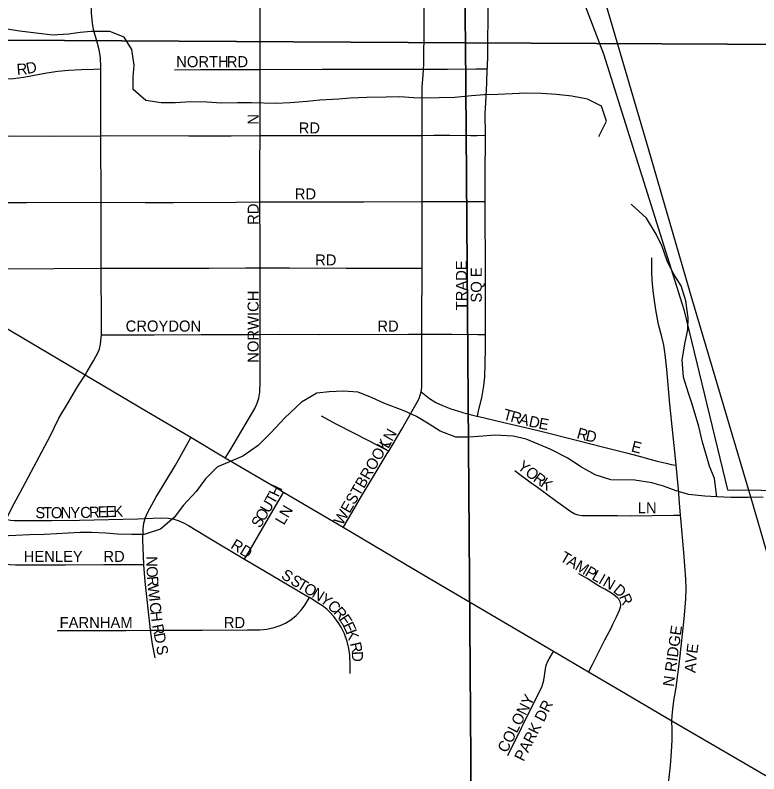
# Model space of a CAD drawing. Extents: x 0 to 680, y 0 to 440.
# Drawn here: x 464.9 to 476.14, y 337.6 to 349.06 of the extents above; entities that cross this region are included whole.
import ezdxf

# ---------------------------------------------------------------- set-up
doc = ezdxf.new("R2010")
doc.units = 0
for name, color, linetype in [('GM_X_City_Street', 7, 'Continuous'), ('GM_X_City_Street_Text', 7, 'Continuous'), ('GM_X_Corporation', 7, 'Continuous'), ('GM_X_Minor_River', 7, 'Continuous'), ('GM_X_Rail_Line', 7, 'Continuous'), ('GM_X_Section', 7, 'Continuous'), ('GM_X_State_Route', 7, 'Continuous')]:
    doc.layers.add(name, color=color, linetype=linetype)

msp = doc.modelspace()

# ---------------------------------------------------------------- linework, layer by layer
at = {"layer": 'GM_X_City_Street'}
for points in [[(472.036, 348.321), (472.039, 348.406), (472.043, 348.732), (472.044, 348.952), (472.042, 349.741), (472.044, 350.054), (472.045, 350.086), (472.042, 350.122), (472.038, 350.152), (472.033, 350.183), (472.029, 350.196), (472.018, 350.214)], [(466.194, 348.251), (466.194, 348.272), (466.185, 348.423), (466.167, 348.541), (466.137, 348.656), (466.083, 348.846), (466.064, 348.943), (466.05, 349.097), (466.044, 349.241)], [(468.598, 348.244), (468.598, 348.307), (468.598, 348.745), (468.598, 349.096), (468.598, 349.244)], [(471.07, 348.247), (471.073, 348.32), (471.075, 348.45), (471.077, 348.766), (471.077, 349.244)], [(472.033, 348.254), (472.034, 348.262), (472.036, 348.321)], [(463.558, 348.097), (463.865, 348.097), (463.985, 348.095), (464.444, 348.095), (464.674, 348.096), (464.871, 348.108), (465.023, 348.128), (465.378, 348.194), (465.54, 348.219), (465.703, 348.234), (465.898, 348.244), (466.088, 348.249), (466.194, 348.251)], [(466.193, 347.242), (466.193, 347.385), (466.194, 348.251)], [(467.307, 348.236), (467.7, 348.241), (468.521, 348.244), (468.598, 348.244)], [(468.598, 348.244), (469.538, 348.245), (471.07, 348.247)], [(468.598, 347.243), (468.599, 347.409), (468.599, 347.716), (468.598, 348.244)], [(471.048, 347.247), (471.048, 347.438), (471.047, 347.733), (471.051, 347.981), (471.058, 348.095), (471.069, 348.234), (471.07, 348.247)], [(471.07, 348.247), (471.157, 348.247), (471.43, 348.249), (471.862, 348.253), (471.934, 348.253)], [(471.934, 348.253), (472.033, 348.254)], [(472.004, 347.251), (472.003, 347.576), (472.011, 347.742), (472.024, 348.034), (472.033, 348.254)], [(471.048, 347.247), (471.225, 347.248), (471.466, 347.248), (471.785, 347.247)], [(471.785, 347.247), (471.88, 347.247), (472.004, 347.251)], [(472.001, 346.246), (472.001, 346.383), (472.002, 346.809), (472.004, 347.051), (472.004, 347.251)], [(463.558, 347.24), (463.643, 347.24), (464.447, 347.235), (464.877, 347.238), (465.433, 347.235), (466.193, 347.242)], [(466.193, 347.242), (466.324, 347.243), (467.52, 347.241), (468.162, 347.241), (468.598, 347.243)], [(466.195, 346.237), (466.193, 347.242)], [(468.596, 346.24), (468.596, 346.313), (468.597, 346.806), (468.598, 347.243)], [(468.598, 347.243), (468.742, 347.244), (469.256, 347.244), (469.551, 347.246), (469.895, 347.245), (470.432, 347.245), (471.048, 347.247)], [(471.05, 346.245), (471.051, 346.378), (471.049, 346.749), (471.047, 347.067), (471.048, 347.247)], [(463.559, 346.233), (463.615, 346.233), (463.972, 346.233), (464.37, 346.233), (465.069, 346.234), (466.195, 346.237)], [(466.195, 346.237), (466.861, 346.233), (467.289, 346.234), (468.236, 346.236), (468.596, 346.24)], [(466.199, 345.238), (466.196, 345.874), (466.195, 346.237)], [(468.596, 346.24), (469.565, 346.24), (470.165, 346.243), (471.05, 346.245)], [(468.601, 345.244), (468.6, 345.58), (468.596, 346.24)], [(471.048, 345.238), (471.05, 345.623), (471.05, 346.159), (471.05, 346.245)], [(471.05, 346.245), (471.171, 346.246)], [(471.171, 346.246), (471.298, 346.246), (471.828, 346.246), (472.001, 346.246)], [(472.008, 344.239), (472.004, 344.594), (472.007, 344.979), (472.005, 345.364), (472.002, 345.989), (472.001, 346.246)], [(474.886, 342.262), (474.876, 342.37), (474.839, 342.751), (474.793, 343.186), (474.746, 343.709), (474.72, 343.936), (474.7, 344.076), (474.672, 344.203), (474.622, 344.391), (474.578, 344.609), (474.543, 344.859), (474.525, 345.056), (474.52, 345.188), (474.518, 345.363), (474.518, 345.396)], [(463.509, 345.23), (463.57, 345.23), (464.132, 345.232), (465.489, 345.236), (466.199, 345.238)], [(466.199, 345.238), (466.383, 345.239), (467.281, 345.242), (467.825, 345.241), (468.383, 345.244), (468.601, 345.244)], [(466.2, 344.234), (466.203, 344.417), (466.199, 345.238)], [(468.601, 344.24), (468.598, 345.097), (468.601, 345.244)], [(468.601, 345.244), (469.041, 345.244), (469.898, 345.242), (470.664, 345.238), (470.919, 345.238), (471.048, 345.238)], [(471.046, 344.243), (471.046, 344.43), (471.048, 345.229), (471.048, 345.238)], [(465.954, 343.623), (465.986, 343.678), (466.079, 343.838), (466.15, 343.972), (466.17, 344.021), (466.188, 344.093), (466.199, 344.189), (466.2, 344.234)], [(466.2, 344.234), (466.307, 344.234), (466.516, 344.234), (466.996, 344.233), (467.706, 344.236), (468.601, 344.24)], [(468.072, 342.371), (468.156, 342.507), (468.19, 342.563), (468.518, 343.12), (468.556, 343.201), (468.58, 343.277), (468.595, 343.365), (468.602, 343.52), (468.602, 344.09), (468.601, 344.24)], [(468.601, 344.24), (468.892, 344.241), (469.5, 344.236), (470.842, 344.243), (471.046, 344.243)], [(471.034, 343.37), (471.041, 343.443), (471.042, 343.511), (471.044, 343.751), (471.046, 344.243)], [(471.046, 344.243), (471.217, 344.243)], [(471.217, 344.243), (471.497, 344.243), (471.889, 344.24), (472.008, 344.239)], [(471.884, 343.005), (471.907, 343.103), (471.95, 343.282), (471.983, 343.461), (471.995, 343.6), (472.006, 344.017), (472.008, 344.239)], [(464.762, 341.447), (464.799, 341.523), (464.846, 341.62), (465.012, 341.926), (465.426, 342.703), (465.559, 342.971), (465.701, 343.216), (465.846, 343.455), (465.954, 343.623)], [(470.546, 342.476), (470.742, 342.806), (470.894, 343.072), (470.974, 343.215), (471.001, 343.273), (471.034, 343.37)], [(471.034, 343.37), (471.161, 343.271), (471.256, 343.209), (471.356, 343.164), (471.48, 343.116), (471.647, 343.062)], [(469.521, 343.007), (469.752, 342.882), (470.237, 342.634), (470.48, 342.509), (470.546, 342.476)], [(471.647, 343.062), (471.659, 343.058), (471.877, 343.006), (471.884, 343.005)], [(471.884, 343.005), (472.283, 342.909), (472.677, 342.819), (472.861, 342.774), (473.383, 342.64), (473.796, 342.537), (474.135, 342.449), (474.326, 342.397), (474.489, 342.355), (474.602, 342.325), (474.735, 342.291), (474.814, 342.273), (474.886, 342.262)], [(466.86, 341.459), (466.861, 341.461), (466.901, 341.554), (467.025, 341.775), (467.188, 342.048), (467.318, 342.264), (467.485, 342.56), (467.552, 342.679)], [(469.854, 341.32), (469.95, 341.484), (470.062, 341.673), (470.134, 341.795), (470.279, 342.037), (470.522, 342.437), (470.546, 342.476)], [(474.937, 341.696), (474.921, 341.902), (474.901, 342.109), (474.886, 342.262)], [(472.449, 342.185), (472.5, 342.143), (472.676, 342.013), (472.791, 341.931), (473.066, 341.731), (473.296, 341.564), (473.355, 341.53), (473.399, 341.514), (473.467, 341.505), (473.709, 341.504), (473.999, 341.502), (474.208, 341.499), (474.845, 341.506), (474.952, 341.508)], [(468.365, 340.844), (468.432, 340.958), (468.69, 341.4), (468.881, 341.73), (468.952, 341.852)], [(474.952, 341.508), (474.937, 341.696)], [(464.762, 341.447), (464.781, 341.442), (464.826, 341.434), (464.886, 341.429), (465.095, 341.426), (465.445, 341.427), (465.87, 341.434), (466.749, 341.454), (466.86, 341.459)], [(466.84, 340.76), (466.829, 341.13), (466.832, 341.296), (466.84, 341.385), (466.86, 341.459)], [(466.86, 341.459), (467.098, 341.469), (467.209, 341.462), (467.297, 341.448), (467.362, 341.428), (467.441, 341.394), (467.519, 341.349), (467.8, 341.182), (468.365, 340.844)], [(474.823, 338.397), (474.828, 338.477), (474.837, 338.574), (474.853, 338.704), (474.886, 338.903), (474.944, 339.336), (475.007, 339.939), (475.032, 340.238), (475.039, 340.401), (475.032, 340.542), (475.002, 340.944), (474.956, 341.456), (474.952, 341.508)], [(464.518, 340.828), (464.569, 340.809), (464.665, 340.782), (464.765, 340.765), (464.816, 340.76), (464.901, 340.755), (465.271, 340.755), (465.656, 340.755), (466.238, 340.76), (466.585, 340.76), (466.756, 340.76), (466.84, 340.76)], [(468.365, 340.844), (468.458, 340.789), (469.348, 340.261)], [(466.942, 339.768), (466.935, 339.818), (466.86, 340.505), (466.84, 340.757), (466.84, 340.76)], [(473.564, 339.135), (473.622, 339.252), (473.81, 339.624), (473.908, 339.812), (473.932, 339.859), (473.985, 339.971), (474.031, 340.071), (474.048, 340.116), (474.05, 340.137), (474.05, 340.16), (474.042, 340.197), (474.032, 340.22), (474.019, 340.24), (474, 340.26), (473.969, 340.285), (473.908, 340.327), (473.81, 340.388), (473.741, 340.427), (473.674, 340.467), (473.54, 340.549), (473.418, 340.619)], [(466.942, 339.768), (467.043, 339.768), (467.405, 339.77), (467.722, 339.772), (468.407, 339.773), (468.593, 339.776), (468.699, 339.783), (468.81, 339.809), (468.903, 339.839), (468.982, 339.876), (469.066, 339.928), (469.142, 339.991), (469.218, 340.07), (469.273, 340.146), (469.348, 340.261)], [(469.96, 339.117), (469.96, 339.238), (469.953, 339.393), (469.939, 339.492), (469.913, 339.6), (469.875, 339.716), (469.826, 339.816), (469.781, 339.886), (469.713, 339.977), (469.653, 340.042), (469.608, 340.085), (469.54, 340.138), (469.494, 340.168), (469.348, 340.261)], [(465.533, 339.766), (466.028, 339.764), (466.575, 339.766), (466.942, 339.768)], [(467.014, 339.352), (466.973, 339.557), (466.942, 339.768)], [(472.344, 337.874), (472.774, 338.743), (472.855, 338.91), (472.873, 338.961), (472.887, 339.013), (472.898, 339.078), (472.911, 339.187), (472.923, 339.24), (472.948, 339.3), (472.97, 339.338), (473.034, 339.447)], [(474.587, 335.339), (474.622, 335.749), (474.639, 335.957), (474.664, 336.244), (474.712, 336.79), (474.726, 336.931), (474.739, 337.061), (474.753, 337.213), (474.776, 337.496), (474.8, 337.725), (474.817, 337.926), (474.826, 338.112), (474.828, 338.269), (474.823, 338.397)]]:
    msp.add_lwpolyline(points, dxfattribs=at)
at = {"layer": 'GM_X_Corporation'}
msp.add_lwpolyline([(465.546, 366.947), (465.725, 357.839), (470.952, 357.872), (471.301, 356.258), (471.71, 354.898), (472.494, 352.709), (472.928, 350.734), (473.791, 348.477), (475.002, 344.613), (475.662, 341.892), (482.777, 341.822), (482.412, 343.548), (485.972, 343.309), (486.183, 345.363), (485.865, 345.397), (485.842, 345.14), (483.373, 345.4), (483.385, 346.155), (481.973, 347.962), (481.493, 349.356), (480.69, 351.687), (479.958, 356.311), (479.748, 356.3), (479.247, 359.865)], dxfattribs=at)
at = {"layer": 'GM_X_Minor_River'}
for points in [[(473.72, 347.229), (473.833, 347.46), (473.758, 347.689), (473.546, 347.795), (473.313, 347.84), (473.08, 347.866), (472.853, 347.878), (472.619, 347.883), (472.411, 347.874), (472.19, 347.866), (471.989, 347.857), (471.795, 347.842), (471.541, 347.821), (471.306, 347.813), (471.112, 347.811), (470.918, 347.815), (470.711, 347.827), (470.504, 347.825), (470.21, 347.818), (469.962, 347.81), (469.788, 347.794), (469.5, 347.781), (469.312, 347.759), (469.051, 347.738), (468.837, 347.729), (468.469, 347.738), (468.255, 347.736), (468.014, 347.735), (467.794, 347.747), (467.553, 347.752), (467.319, 347.738), (467.105, 347.736), (466.872, 347.775), (466.681, 347.94), (466.679, 348.127), (466.697, 348.307), (466.662, 348.542), (466.546, 348.732), (466.327, 348.817), (466.046, 348.817), (465.879, 348.8), (465.704, 348.778), (465.463, 348.763), (465.216, 348.789), (464.963, 348.822), (464.717, 348.861)], [(475.5, 341.785), (475.466, 342.06), (475.39, 342.249), (475.335, 342.438), (475.285, 342.613), (475.23, 342.848), (475.131, 343.185), (475.075, 343.353), (475, 343.595), (474.98, 343.857), (475.026, 344.123), (475.064, 344.309), (475.068, 344.49), (475.034, 344.745), (474.965, 344.974), (474.843, 345.164), (474.753, 345.353), (474.672, 345.582), (474.569, 345.778), (474.441, 345.995), (474.205, 346.208)], [(476.202, 341.782), (475.975, 341.774), (475.714, 341.774), (475.5, 341.785), (475.32, 341.796), (475.073, 341.822), (474.887, 341.873), (474.694, 341.944), (474.522, 341.995), (474.262, 342.035), (473.901, 342.043), (473.662, 342.115), (473.457, 342.234), (473.24, 342.372), (472.982, 342.505), (472.803, 342.583), (472.618, 342.654), (472.425, 342.699), (472.151, 342.718), (471.963, 342.703), (471.756, 342.687), (471.555, 342.685), (471.323, 342.778), (471.152, 342.882), (470.961, 343), (470.788, 343.077), (470.47, 343.198), (470.292, 343.283), (470.08, 343.368), (469.853, 343.38), (469.645, 343.371), (469.457, 343.349), (469.227, 343.214), (468.974, 342.979), (468.761, 342.75), (468.57, 342.56), (468.339, 342.398), (468.136, 342.316), (467.954, 342.24), (467.776, 342.057), (467.631, 341.867), (467.439, 341.657), (467.301, 341.473), (467.096, 341.297), (466.847, 341.216), (466.653, 341.214), (466.445, 341.218), (466.265, 341.236), (466.051, 341.248), (465.878, 341.245), (465.697, 341.236), (465.523, 341.226), (465.335, 341.217), (465.114, 341.209), (464.907, 341.2), (464.686, 341.192)]]:
    msp.add_lwpolyline(points, dxfattribs=at)
at = {"layer": 'GM_X_Rail_Line'}
msp.add_lwpolyline([(477.258, 337.445), (477.152, 337.849), (477.06, 338.189), (476.932, 338.632), (476.045, 341.679), (475.126, 344.789), (474.467, 347.045), (473.249, 351.201), (472.764, 352.851), (472.23, 354.797), (472.128, 355.244), (472.052, 355.678), (471.968, 356.165), (471.882, 356.84), (471.781, 358.075), (471.631, 365.87)], dxfattribs=at)
at = {"layer": 'GM_X_Section'}
for points in [[(471.435, 367.152), (471.703, 348.644), (453.515, 348.751), (453.46, 357.576), (453.83, 367.001)], [(471.703, 348.644), (471.834, 331.06), (453.677, 330.985), (453.515, 348.751)]]:
    msp.add_lwpolyline(points, close=True, dxfattribs=at)
for points in [[(480.613, 348.598), (471.703, 348.644), (471.435, 367.152)], [(471.834, 331.06), (471.703, 348.644), (480.613, 348.598)]]:
    msp.add_lwpolyline(points, dxfattribs=at)
at = {"layer": 'GM_X_State_Route'}
for points in [[(468.952, 341.852), (468.882, 341.893), (468.072, 342.371), (467.552, 342.679), (466.883, 343.074), (465.954, 343.623), (464.431, 344.523), (464.3, 344.601), (463.42, 345.126), (463.294, 345.202), (462.816, 345.488)], [(482.114, 334.092), (481.334, 334.55), (480.686, 334.945), (480.263, 335.203), (479.272, 335.789), (478.626, 336.171), (477.637, 336.754), (477.183, 337.019), (476.051, 337.68), (475.689, 337.891), (474.823, 338.397), (474.034, 338.859), (473.564, 339.135), (473.034, 339.447), (472.656, 339.669), (471.071, 340.602), (469.854, 341.32), (468.952, 341.852)]]:
    msp.add_lwpolyline(points, dxfattribs=at)

# ---------------------------------------------------------------- texts
at = {"layer": 'GM_X_City_Street_Text'}
for s, height, rotation, p in [('NORTH', 0.1669, 0, (467.331, 348.277)), ('RD', 0.1669, 0, (468.095, 348.277)), ('R', 0.167, 4.5943, (464.926, 348.159)), ('D', 0.167, 11.5138, (465.079, 348.173)), ('N', 0.167, 90, (468.578, 347.408)), ('RD', 0.1669, 0, (469.182, 347.276)), ('RD', 0.1669, 0, (469.123, 346.279)), ('RD', 0.1669, 90, (468.578, 345.895)), ('RD', 0.1669, 0, (469.431, 345.281)), ('TRADE', 0.1669, 90, (471.725, 344.603)), ('SQ E', 0.1669, 90, (471.949, 344.72)), ('NORWICH', 0.1669, 90, (468.577, 343.81)), ('CROYDON', 0.1669, 0, (466.567, 344.282)), ('RD', 0.1669, 0, (470.371, 344.282)), ('T', 0.167, 344.8503, (472.259, 342.957)), ('R', 0.167, 344.8386, (472.373, 342.926)), ('A', 0.167, 344.853, (472.5, 342.892)), ('D', 0.167, 347.6044, (472.65, 342.851)), ('E', 0.167, 349.1618, (472.799, 342.819)), ('LN', 0.1669, 60.6435, (470.535, 342.503)), ('R', 0.167, 344.6618, (473.374, 342.673)), ('D', 0.167, 346.9388, (473.508, 342.636)), ('WESTBROOK', 0.1669, 59.8383, (469.844, 341.343)), ('E', 0.167, 345.9702, (474.197, 342.473)), ('Y', 0.167, 321.3812, (472.476, 342.219)), ('O', 0.167, 322.087, (472.593, 342.126)), ('R', 0.167, 324.3328, (472.714, 342.031)), ('K', 0.167, 324.7886, (472.823, 341.953)), ('H', 0.167, 64.644, (468.873, 341.771)), ('T', 0.167, 60.9323, (468.811, 341.658)), ('S', 0.167, 0, (465.202, 341.462)), ('O', 0.167, 0, (465.437, 341.462)), ('C', 0.167, 1.6681, (465.882, 341.463)), ('R', 0.167, 2.0005, (466.016, 341.467)), ('E', 0.167, 1.9947, (466.148, 341.472)), ('E', 0.167, 2.0272, (466.265, 341.476)), ('K', 0.167, 2.0111, (466.383, 341.48)), ('U', 0.167, 59.1143, (468.732, 341.527)), ('LN', 0.1669, 59.5266, (468.959, 341.347)), ('LN', 0.1669, 0, (474.307, 341.535)), ('T', 0.167, 0.0206, (465.319, 341.462)), ('N', 0.167, 0.0154, (465.584, 341.462)), ('Y', 0.167, 0.3195, (465.731, 341.462)), ('O', 0.167, 59.0812, (468.657, 341.401)), ('S', 0.167, 59.0925, (468.597, 341.3)), ('RD', 0.1669, 327.9971, (468.141, 341.017)), ('HENLEY', 0.1669, 0, (465.025, 340.801)), ('RD', 0.1669, 0, (466.23, 340.801)), ('T', 0.167, 329.7672, (473.118, 340.826)), ('N', 0.167, 270.8306, (466.878, 340.887)), ('A', 0.167, 329.7672, (473.219, 340.767)), ('M', 0.167, 329.7423, (473.346, 340.693)), ('O', 0.167, 273.1505, (466.88, 340.732)), ('P', 0.167, 329.7797, (473.498, 340.604)), ('S', 0.167, 328.6145, (468.904, 340.562)), ('L', 0.167, 329.7672, (473.6, 340.545)), ('I', 0.167, 329.7562, (473.701, 340.486)), ('R', 0.167, 274.6142, (466.889, 340.581)), ('S', 0.167, 328.6127, (469.042, 340.477)), ('T', 0.167, 328.6127, (469.143, 340.416)), ('N', 0.167, 329.7672, (473.765, 340.449)), ('W', 0.167, 275.9404, (466.9, 340.445)), ('O', 0.167, 328.6015, (469.243, 340.355)), ('N', 0.167, 328.5901, (469.368, 340.279)), ('D', 0.167, 319.6571, (473.923, 340.356)), ('Y', 0.167, 323.6416, (469.49, 340.204)), ('R', 0.167, 293.0104, (474.023, 340.278)), ('I', 0.167, 276.1464, (466.92, 340.255)), ('C', 0.167, 276.1552, (466.927, 340.182)), ('C', 0.167, 316.4943, (469.604, 340.121)), ('H', 0.167, 276.1543, (466.942, 340.05)), ('R', 0.167, 311.5972, (469.698, 340.032)), ('FARNHAM', 0.1669, 0, (465.569, 339.802)), ('RD', 0.1669, 0, (468.051, 339.802)), ('E', 0.167, 303.6446, (469.782, 339.938)), ('R', 0.167, 281.6617, (466.965, 339.843)), ('E', 0.167, 295.0499, (469.844, 339.846)), ('N RIDGE', 0.1669, 82.0073, (474.849, 338.909)), ('D', 0.167, 280.6156, (466.991, 339.714)), ('K', 0.167, 290.3846, (469.892, 339.743)), ('R', 0.167, 282.8054, (469.955, 339.569)), ('S', 0.167, 280.4686, (467.026, 339.527)), ('E', 0.167, 82.9868, (475.207, 339.41)), ('D', 0.167, 272.8646, (469.984, 339.448)), ('V', 0.167, 83.8674, (475.191, 339.265)), ('A', 0.167, 85.2509, (475.179, 339.12)), ('COLONY', 0.1669, 62.9893, (472.326, 337.905)), ('PARK DR', 0.1669, 63.0027, (472.582, 337.775))]:
    msp.add_text(s, height=height, rotation=rotation, dxfattribs=at).set_placement(p)

doc.saveas('drawing.dxf')
